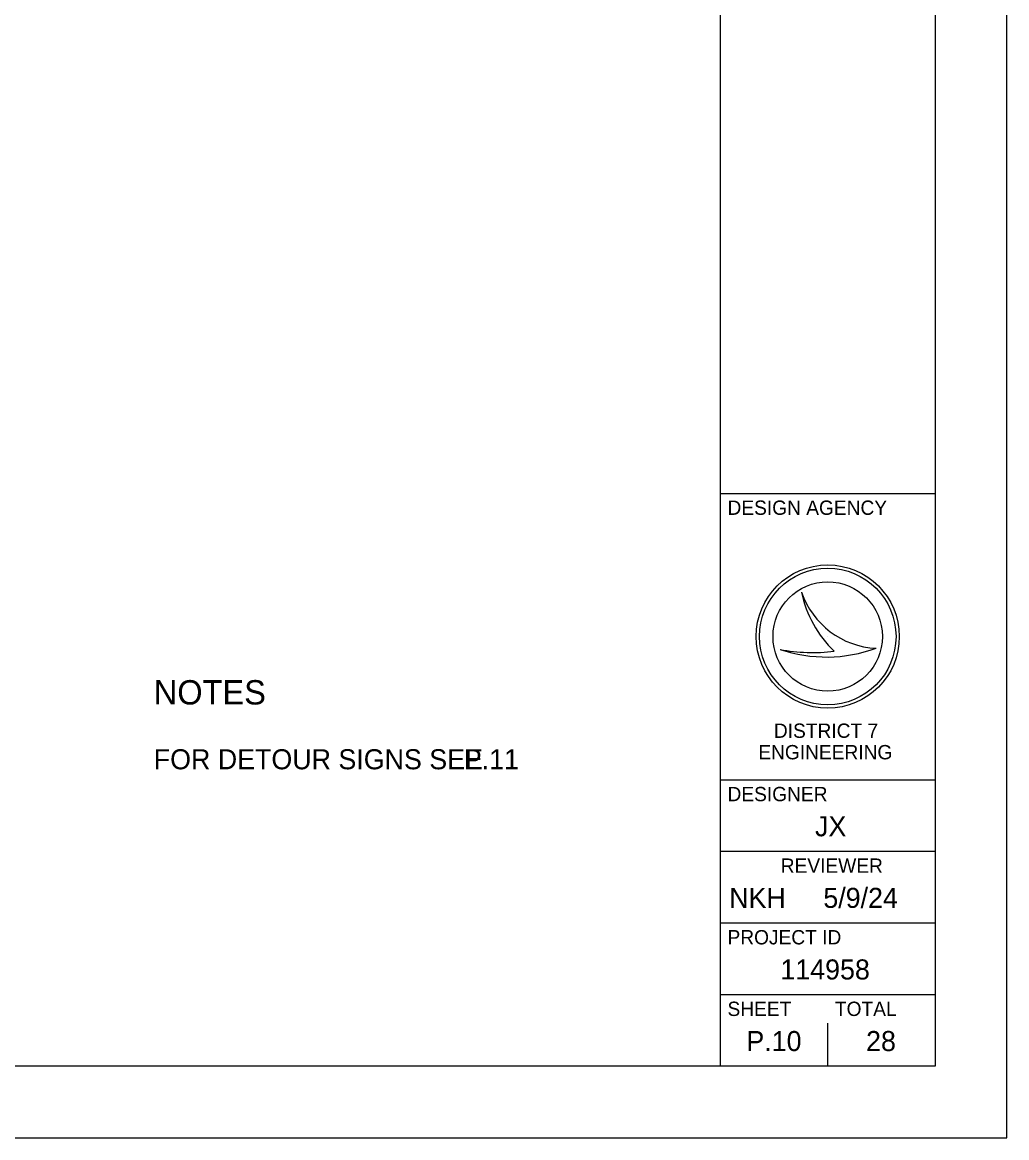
# Model space of a CAD drawing. Extents: x 0 to 1134, y 0 to 440.
# Drawn here: x 542.5 to 680, y 0 to 155.8 of the extents above; entities that cross this region are included whole.
import ezdxf

# ---------------------------------------------------------------- set-up
doc = ezdxf.new("R2010")
doc.units = 0
for name, color, linetype in [('SH_Border', 7, 'Continuous'), ('SH_Cut_Line', 7, 'Continuous'), ('SH_Data', 7, 'Continuous'), ('SH_Text', 7, 'Continuous')]:
    doc.layers.add(name, color=color, linetype=linetype)

msp = doc.modelspace()

# ---------------------------------------------------------------- linework, layer by layer
at = {"layer": 'SH_Border'}
for p, q in [((640, 10), (640, 430)), ((640, 90), (670, 90)), ((640, 50), (670, 50)), ((640, 40), (670, 40)), ((640, 30), (670, 30)), ((640, 20), (670, 20))]:
    msp.add_line(p, q, dxfattribs=at)
msp.add_lwpolyline([(30, 430), (670, 430), (670, 10), (30, 10)], close=True, dxfattribs=at)
at = {"layer": 'SH_Cut_Line'}
msp.add_lwpolyline([(0, 0), (680, 0), (680, 440), (0, 440)], close=True, dxfattribs=at)
at = {"layer": 'SH_Data'}
for p, q in [((651.35, 76.19), (651.35, 76.19)), ((655, 70), (655, 70)), ((648.34, 68.19), (648.34, 68.19)), ((661.75, 68.37), (661.75, 68.37)), ((655, 10), (655, 16)), ((647.5, 13.5), (647.5, 13.5))]:
    msp.add_line(p, q, dxfattribs=at)
for radius in [10, 9.54, 9.54, 7.64]:
    msp.add_circle((655, 70), radius, dxfattribs=at)
for centre, radius, start, end in [((662.32, 79.95), 11.6, 198.9257, 198.9319), ((666.93, 79.4), 15.91, 191.6379, 191.6421), ((662.32, 79.95), 11.6, 198.9319, 267.1657), ((666.93, 79.4), 15.91, 191.6421, 226.0947), ((654.79, 87.4), 20.26, 251.4576, 290.0832), ((652.96, 93.09), 25.32, 259.4964, 259.4995), ((654.79, 87.4), 20.26, 251.4527, 251.4576), ((652.96, 93.09), 25.32, 259.4995, 276.6672)]:
    msp.add_arc(centre, radius, start, end, dxfattribs=at)

# ---------------------------------------------------------------- texts
for s, height, p in [('DESIGN AGENCY', 2, (641, 87)), ('DESIGNER', 2, (641, 47)), ('JX', 2.8, (653.23, 42.1)), ('REVIEWER', 2, (648.44, 37)), ('NKH', 2.8, (641.24, 32.1)), ('5/9/24', 2.8, (654.39, 32.1)), ('PROJECT ID', 2, (641, 27)), ('114958', 2.8, (648.39, 22.1)), ('SHEET', 2, (641, 17)), ('TOTAL', 2, (656, 17)), ('P.10', 2.8, (643.64, 12.1)), ('28', 2.8, (660.36, 12.1))]:
    msp.add_text(s, height=height, dxfattribs=at).set_placement(p)
at = {"layer": 'SH_Text'}
for s, height, p in [('NOTES', 3.4, (560.86, 60.51)), ('DISTRICT 7', 2, (647.48, 55.85)), ('ENGINEERING', 2, (645.3, 52.85)), ('FOR DETOUR SIGNS SEE ', 2.8, (560.86, 51.46)), ('P.11', 2.8, (604.17, 51.46))]:
    msp.add_text(s, height=height, dxfattribs=at).set_placement(p)

doc.saveas('drawing.dxf')
